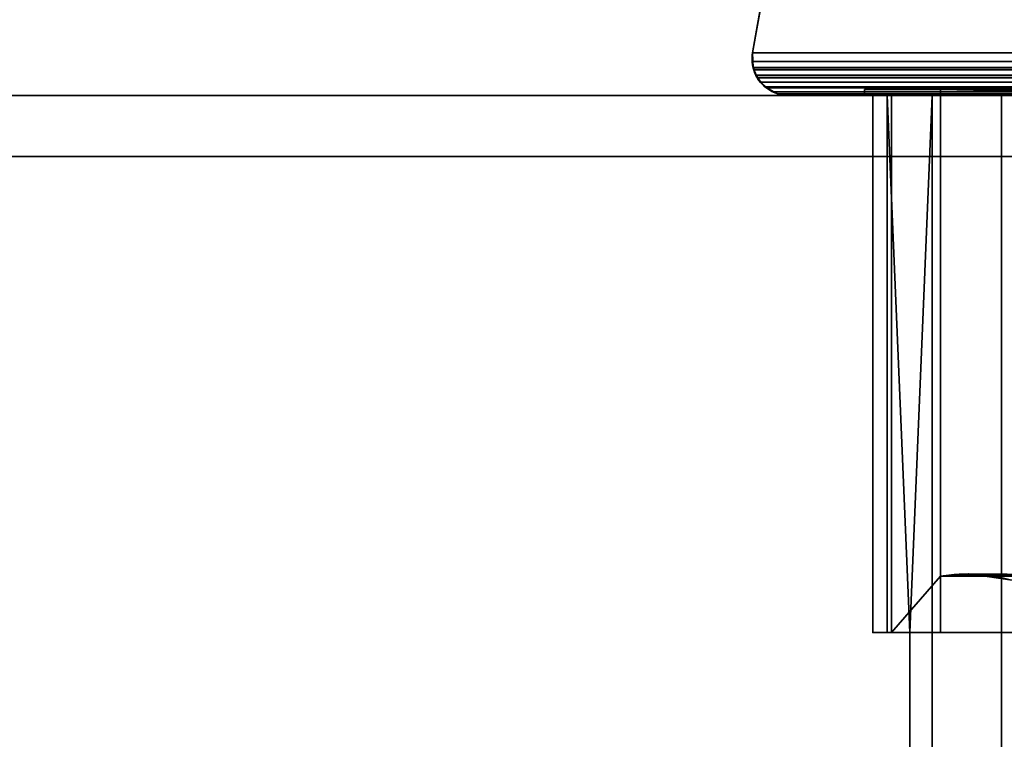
# Model space of a CAD drawing. Header units: millimetres. Extents: x -322 to 8072, y -96 to 57.
# Tile 260 of 295: x 7083 to 7115, y -21 to 2. Entities that reach past the tile are written whole.
import ezdxf

# ---------------------------------------------------------------- set-up
doc = ezdxf.new("R2010")
doc.units = ezdxf.units.MM
doc.layers.add('151', color=7, linetype='Continuous', true_color=0xffffff)

# ---------------------------------------------------------------- blocks, each defined once
blk = doc.blocks.new('UG_SURFACE_016')
at = {"layer": '151', "color": 252, "linetype": 'Continuous', "lineweight": 35}
for points in [[(7107.203, 3.582, 1900.797), (7106.818, 1.409, 1901.182), (7893.182, 1.409, 1901.182), (7892.797, 3.582, 1900.797)], [(7107.203, 3.582, 444.203), (7106.818, 1.409, 443.818), (7106.818, 1.409, 1901.182), (7107.203, 3.582, 1900.797)], [(7500, 1.409, 443.818), (7106.818, 1.409, 443.818), (7107.203, 3.582, 444.203), (7500, 3.582, 444.203)], [(7106.841, 0.919, 1901.16), (7106.818, 1.409, 443.818), (7106.801, 1.171, 443.808)], [(7106.801, 1.171, 443.808), (7106.818, 1.409, 443.818), (7106.802, 1.121, 443.803)], [(7893.182, 1.409, 1901.182), (7106.802, 1.121, 1901.197), (7106.841, 0.919, 1901.16)], [(7893.182, 1.409, 1901.182), (7106.818, 1.409, 1901.182), (7106.802, 1.121, 1901.197)], [(7106.841, 0.919, 443.84), (7106.802, 1.121, 443.803), (7500, 1.409, 443.818)], [(7106.802, 1.121, 443.803), (7106.818, 1.409, 443.818), (7500, 1.409, 443.818)], [(7106.818, 1.409, 443.818), (7106.841, 0.919, 1901.16), (7106.802, 1.121, 1901.197)], [(7106.802, 1.121, 1901.197), (7106.818, 1.409, 1901.182), (7106.818, 1.409, 443.818)], [(7106.841, 0.919, 1901.16), (7893.196, 1.299, 1901.196), (7893.182, 1.409, 1901.182)], [(7500, 1.409, 443.818), (7500, 0.915, 443.834), (7106.841, 0.919, 443.84)], [(7893.179, 0.978, 1901.179), (7893.196, 1.299, 1901.196), (7106.841, 0.919, 1901.16)], [(7106.801, 1.171, 443.808), (7106.841, 0.919, 443.84), (7106.841, 0.919, 1901.16)], [(7106.802, 1.121, 443.803), (7106.841, 0.919, 443.84), (7106.801, 1.171, 443.808)], [(7106.841, 0.919, 1901.16), (7893.16, 0.92, 1901.161), (7893.179, 0.978, 1901.179)], [(7893.16, 0.919, 1901.16), (7893.16, 0.92, 1901.161), (7106.841, 0.919, 1901.16)], [(7106.841, 0.919, 1901.16), (7106.841, 0.918, 1901.159), (7893.07, 0.665, 1901.07)], [(7893.07, 0.665, 1901.07), (7893.085, 0.687, 1901.085), (7106.841, 0.919, 1901.16)], [(7893.085, 0.687, 1901.085), (7893.16, 0.919, 1901.16), (7106.841, 0.919, 1901.16)], [(7106.841, 0.918, 443.841), (7106.841, 0.919, 443.84), (7500, 0.915, 443.834)], [(7106.841, 0.919, 443.84), (7106.841, 0.918, 443.841), (7106.841, 0.918, 1901.159), (7106.841, 0.919, 1901.16)], [(7893.07, 0.665, 1901.07), (7106.841, 0.918, 1901.159), (7106.855, 0.842, 1901.145)], [(7106.855, 0.842, 443.855), (7106.841, 0.918, 443.841), (7500, 0.915, 443.834)], [(7106.841, 0.918, 1901.159), (7106.841, 0.918, 443.841), (7106.855, 0.842, 443.855)], [(7106.855, 0.842, 443.855), (7106.932, 0.667, 443.932), (7106.841, 0.918, 1901.159)], [(7106.855, 0.842, 1901.145), (7106.841, 0.918, 1901.159), (7106.932, 0.667, 443.932)], [(7106.932, 0.667, 443.932), (7106.855, 0.842, 443.855), (7500, 0.915, 443.834)], [(7106.855, 0.842, 1901.145), (7106.932, 0.667, 1901.068), (7893.07, 0.665, 1901.07)], [(7106.932, 0.667, 443.932), (7106.932, 0.667, 1901.068), (7106.855, 0.842, 1901.145)], [(7500, 0.915, 443.834), (7500, 0.672, 443.95), (7106.932, 0.667, 443.932)], [(7106.933, 0.666, 443.933), (7106.932, 0.667, 443.932), (7500, 0.672, 443.95)], [(7893.07, 0.664, 1901.07), (7106.932, 0.667, 1901.068), (7106.933, 0.666, 1901.067)], [(7893.07, 0.664, 1901.07), (7893.07, 0.665, 1901.07), (7106.932, 0.667, 1901.068)], [(7106.932, 0.667, 443.932), (7106.933, 0.666, 443.933), (7106.933, 0.666, 1901.067), (7106.932, 0.667, 1901.068)], [(7106.968, 0.588, 443.968), (7106.933, 0.666, 443.933), (7500, 0.672, 443.95)], [(7893.07, 0.664, 1901.07), (7106.933, 0.666, 1901.067), (7106.968, 0.588, 1901.032)], [(7106.933, 0.666, 1901.067), (7106.933, 0.666, 443.933), (7106.968, 0.588, 443.968)], [(7106.968, 0.588, 443.968), (7107.087, 0.446, 444.087), (7106.933, 0.666, 1901.067)], [(7106.968, 0.588, 1901.032), (7106.933, 0.666, 1901.067), (7107.087, 0.446, 444.087)], [(7107.087, 0.446, 444.087), (7106.968, 0.588, 443.968), (7500, 0.672, 443.95)], [(7893.07, 0.664, 1901.07), (7106.968, 0.588, 1901.032), (7107.087, 0.446, 1900.913)], [(7500, 0.672, 443.95), (7500, 0.475, 444.044), (7107.087, 0.446, 444.087)], [(7107.087, 0.446, 1900.913), (7892.917, 0.435, 1900.917), (7893.07, 0.664, 1901.07)], [(7107.087, 0.446, 444.087), (7107.087, 0.446, 1900.913), (7106.968, 0.588, 1901.032)], [(7500, 0.475, 444.044), (7500, 0.437, 444.087), (7107.087, 0.446, 444.087)], [(7892.916, 0.434, 1900.916), (7107.087, 0.446, 1900.913), (7107.09, 0.443, 1900.91)], [(7892.916, 0.434, 1900.916), (7892.917, 0.435, 1900.917), (7107.087, 0.446, 1900.913)], [(7107.09, 0.443, 444.09), (7107.087, 0.446, 444.087), (7500, 0.437, 444.087)], [(7107.087, 0.446, 444.087), (7107.09, 0.443, 444.09), (7107.09, 0.443, 1900.91), (7107.087, 0.446, 1900.913)], [(7892.889, 0.395, 1900.89), (7107.09, 0.443, 1900.91), (7107.216, 0.291, 1900.784)], [(7892.889, 0.395, 1900.89), (7892.916, 0.434, 1900.916), (7107.09, 0.443, 1900.91)], [(7107.216, 0.291, 444.216), (7107.09, 0.443, 444.09), (7500, 0.437, 444.087)], [(7107.09, 0.443, 1900.91), (7107.09, 0.443, 444.09), (7107.216, 0.291, 444.216)], [(7107.216, 0.291, 444.216), (7107.285, 0.253, 444.285), (7107.09, 0.443, 1900.91)], [(7107.216, 0.291, 1900.784), (7107.09, 0.443, 1900.91), (7107.285, 0.253, 444.285)], [(7107.285, 0.253, 444.285), (7107.216, 0.291, 444.216), (7500, 0.437, 444.087)], [(7892.889, 0.395, 1900.89), (7107.216, 0.291, 1900.784), (7107.285, 0.253, 1900.715)], [(7500, 0.437, 444.087), (7500, 0.254, 444.297), (7107.285, 0.253, 444.285)], [(7107.285, 0.253, 1900.715), (7892.713, 0.258, 1900.713), (7892.889, 0.395, 1900.89)], [(8059, 0, 2017), (6941, 0, 2017), (6941, -26, 2017), (8059, -26, 2017)], [(8059, -2), (6941, -2), (6941, 0, 2), (8059, 0, 2)], [(6941, 0, 2), (7108, 0, 445), (7500, 0, 445)], [(7500, 0, 445), (7892, 0, 445), (8059, 0, 2), (6941, 0, 2)], [(6941, 0, 2), (6941, 0, 2017), (7108, 0, 1900), (7108, 0, 445)], [(7892, 0, 1900), (7108, 0, 1900), (6941, 0, 2017), (8059, 0, 2017)], [(7107.285, 0.253, 444.285), (7107.285, 0.253, 1900.715), (7107.216, 0.291, 1900.784)], [(7892.71, 0.256, 1900.71), (7892.713, 0.258, 1900.713), (7107.285, 0.253, 1900.715)], [(7892.71, 0.256, 1900.71), (7107.285, 0.253, 1900.715), (7107.287, 0.252, 1900.713)], [(7107.287, 0.252, 444.287), (7107.285, 0.253, 444.285), (7500, 0.254, 444.297)], [(7107.285, 0.253, 444.285), (7107.287, 0.252, 444.287), (7107.287, 0.252, 1900.713), (7107.285, 0.253, 1900.715)], [(7892.554, 0.135, 1900.554), (7892.71, 0.256, 1900.71), (7107.287, 0.252, 1900.713)], [(7107.52, 0.121, 444.52), (7107.287, 0.252, 444.287), (7500, 0.254, 444.297)], [(7107.287, 0.252, 1900.713), (7107.52, 0.121, 1900.48), (7892.482, 0.118, 1900.482)], [(7892.482, 0.118, 1900.482), (7892.554, 0.135, 1900.554), (7107.287, 0.252, 1900.713)], [(7107.287, 0.252, 1900.713), (7107.287, 0.252, 444.287), (7107.52, 0.121, 444.52)], [(7107.52, 0.121, 1900.48), (7107.287, 0.252, 1900.713), (7107.52, 0.121, 444.52)], [(7500, 0.254, 444.297), (7500, 0.155, 444.409), (7107.52, 0.121, 444.52)], [(7500, 0.155, 444.409), (7500, 0.118, 444.522), (7107.52, 0.121, 444.52)], [(7892.481, 0.118, 1900.481), (7107.52, 0.121, 1900.48), (7107.522, 0.12, 1900.478)], [(7892.481, 0.118, 1900.481), (7892.482, 0.118, 1900.482), (7107.52, 0.121, 1900.48)], [(7107.522, 0.12, 444.522), (7107.52, 0.121, 444.52), (7500, 0.118, 444.522)], [(7107.52, 0.121, 444.52), (7107.522, 0.12, 444.522), (7107.522, 0.12, 1900.478), (7107.52, 0.121, 1900.48)], [(7892.481, 0.118, 1900.481), (7107.522, 0.12, 1900.478), (7107.636, 0.057, 1900.364)], [(7107.636, 0.057, 444.636), (7107.522, 0.12, 444.522), (7500, 0.118, 444.522)], [(7107.522, 0.12, 1900.478), (7107.522, 0.12, 444.522), (7107.636, 0.057, 444.636)], [(7107.636, 0.057, 1900.364), (7107.522, 0.12, 1900.478), (7107.636, 0.057, 444.636)], [(7892.481, 0.118, 1900.481), (7107.636, 0.057, 1900.364), (7108, 0, 1900)], [(7108, 0, 445), (7107.636, 0.057, 444.636), (7500, 0.118, 444.522)], [(7107.636, 0.057, 444.636), (7108, 0, 445), (7108, 0, 1900), (7107.636, 0.057, 1900.364)], [(7108, 0, 1900), (7892, 0, 1900), (7892.481, 0.118, 1900.481)], [(7500, 0.118, 444.522), (7500, 0.009, 444.855), (7108, 0, 445)], [(7500, 0.009, 444.855), (7500, 0, 445), (7108, 0, 445)], [(7110.5, 0, 447.5), (7110.5, 0.2, 447.5), (7110.5, 0.2, 1897.5), (7110.5, 0, 1897.5)], [(7110.5, 0.2, 447.5), (7110.5, 0, 447.5), (7889.5, 0, 447.5), (7889.5, 0.2, 447.5)], [(7110.5, 0.2, 1897.5), (7889.5, 0.2, 1897.5), (7889.5, 0, 1897.5), (7110.5, 0, 1897.5)], [(7889.5, 0.2, 1897.5), (7110.5, 0.2, 1897.5), (7113, 0.2, 1895), (7887, 0.2, 1895)], [(7110.5, 0.2, 1897.5), (7110.5, 0.2, 447.5), (7113, 0.2, 450), (7113, 0.2, 1895)], [(7887, 0.2, 450), (7113, 0.2, 450), (7110.5, 0.2, 447.5), (7889.5, 0.2, 447.5)], [(7110.5, 0, 447.5), (7879.586, 0, 448.47), (7882.299, 0, 447.95)], [(7882.299, 0, 447.95), (7889.5, 0, 447.5), (7110.5, 0, 447.5)], [(7877.285, 0, 450), (7879.586, 0, 448.47), (7110.5, 0, 447.5), (7117.701, 0, 447.95)], [(7113, 0, 460.078), (7111.387, 0, 457.835), (7110.5, 0, 1897.5), (7110.767, 0, 1889.858)], [(7110.5, 0, 1897.5), (7114.997, 0, 1896.48), (7112.725, 0, 1894.908)], [(7110.5, 0, 447.5), (7112.725, 0, 450.092), (7114.997, 0, 448.52)], [(7110.5, 0, 1897.5), (7111.387, 0, 457.835), (7110.767, 0, 455.142)], [(7110.5, 0, 1897.5), (7111.238, 0, 1892.58), (7110.767, 0, 1889.858)], [(7110.5, 0, 1897.5), (7117.701, 0, 1897.05), (7114.997, 0, 1896.48)], [(7110.5, 0, 447.5), (7111.238, 0, 452.42), (7112.725, 0, 450.092)], [(7110.767, 0, 455.142), (7110.5, 0, 447.5), (7110.5, 0, 1897.5)], [(7110.767, 0, 455.142), (7111.238, 0, 452.42), (7110.5, 0, 447.5)], [(7117.701, 0, 1897.05), (7110.5, 0, 1897.5), (7889.5, 0, 1897.5)], [(7114.997, 0, 448.52), (7117.701, 0, 447.95), (7110.5, 0, 447.5)], [(7112.725, 0, 1894.908), (7111.238, 0, 1892.58), (7110.5, 0, 1897.5)], [(7110.767, 0, 1889.858), (7111.387, 0, 1887.165), (7113, 0, 460.078)], [(7111.387, -17.65, 1887.165), (7111.387, 0, 1887.165), (7110.767, 0, 1889.858), (7110.767, -17.65, 1889.858)], [(7110.767, -17.65, 1889.858), (7110.767, 0, 1889.858), (7111.238, 0, 1892.58), (7111.238, -17.65, 1892.58)], [(7111.238, -17.65, 452.42), (7111.238, 0, 452.42), (7110.767, 0, 455.142), (7110.767, -17.65, 455.142)], [(7110.767, -17.65, 455.142), (7110.767, 0, 455.142), (7111.387, 0, 457.835), (7111.387, -17.65, 457.835)], [(7111.238, 0, 1892.58), (7112.725, 0, 1894.908), (7111.986, -17.65, 1894)], [(7111.986, -17.65, 1894), (7111.238, -17.65, 1892.58), (7111.238, 0, 1892.58)], [(7111.238, 0, 452.42), (7111.238, -17.65, 452.42), (7111.986, -17.65, 451)], [(7111.986, -17.65, 451), (7112.725, 0, 450.092), (7111.238, 0, 452.42)], [(7111.387, 0, 1887.165), (7113, 0, 1884.922), (7113, 0, 460.078)], [(7113, -15.8, 1884.922), (7113, 0, 1884.922), (7111.387, 0, 1887.165), (7111.387, -17.65, 1887.165)], [(7111.387, -17.65, 457.835), (7111.387, 0, 457.835), (7113, 0, 460.078), (7113, -15.8, 460.078)], [(7111.986, -21.65, 1894), (7111.986, -17.65, 1894), (7112.725, 0, 1894.908), (7112.725, -39.3, 1894.908)], [(7112.725, -39.3, 450.092), (7112.725, 0, 450.092), (7111.986, -17.65, 451), (7111.986, -21.65, 451)], [(7114.997, 0, 1896.48), (7114.997, -39.3, 1896.48), (7112.725, -39.3, 1894.908), (7112.725, 0, 1894.908)], [(7112.725, 0, 450.092), (7112.725, -39.3, 450.092), (7114.997, -39.3, 448.52), (7114.997, 0, 448.52)], [(7113, 0.2, 450), (7113, -15.8, 450), (7113, -15.8, 460.078), (7113, 0, 460.078)], [(7113, 0, 460.078), (7113, 0, 1884.922), (7113, 0.2, 1895), (7113, 0.2, 450)], [(7113, 0, 1884.922), (7113, -15.8, 1884.922), (7113, -15.8, 1895), (7113, 0.2, 1895)], [(7113, 0.2, 1895), (7113, -15.8, 1895), (7122.715, -15.8, 1895), (7122.715, 0, 1895)], [(7122.715, 0, 1895), (7877.285, 0, 1895), (7887, 0.2, 1895), (7113, 0.2, 1895)], [(7877.285, 0, 450), (7122.715, 0, 450), (7113, 0.2, 450), (7887, 0.2, 450)], [(7122.715, 0, 450), (7122.715, -15.8, 450), (7113, -15.8, 450), (7113, 0.2, 450)], [(7117.701, 0, 1897.05), (7117.701, -39.3, 1897.05), (7114.997, -39.3, 1896.48), (7114.997, 0, 1896.48)], [(7114.997, 0, 448.52), (7114.997, -39.3, 448.52), (7117.701, -39.3, 447.95), (7117.701, 0, 447.95)], [(6941, -26), (6941, -2), (8059, -2), (8059, -26)], [(7111.387, -17.65, 1887.165), (7113, -17.65, 1884.922), (7113, -15.8, 1884.922)], [(7113, -15.8, 460.078), (7113, -17.65, 460.078), (7111.387, -17.65, 457.835)], [(7113, -15.8, 460.078), (7113.453, -15.736, 450.453), (7113.921, -15.715, 450.921)], [(7113.921, -15.715, 450.921), (7114.327, -15.774, 451.328), (7113, -15.8, 460.078)], [(7113, -15.8, 1884.922), (7114.329, -15.774, 1893.671), (7113.921, -15.715, 1894.079)], [(7113.921, -15.715, 1894.079), (7113.453, -15.736, 1894.547), (7113, -15.8, 1884.922)], [(7113, -15.8, 460.078), (7113, -15.8, 450), (7113.453, -15.736, 450.453)], [(7113.453, -15.736, 1894.547), (7113, -15.8, 1895), (7113, -15.8, 1884.922)], [(7113.453, -15.736, 450.453), (7113, -15.8, 450), (7122.715, -15.8, 450)], [(7122.715, -15.8, 1895), (7113, -15.8, 1895), (7113.453, -15.736, 1894.547)], [(7113, -15.8, 1884.922), (7113, -15.8, 460.078), (7114.329, -15.774, 451.329), (7114.329, -15.774, 1893.671)], [(7114.327, -15.774, 451.328), (7114.329, -15.774, 451.329), (7113, -15.8, 460.078)], [(7113, -15.8, 460.078), (7113, -15.8, 1884.922), (7113, -17.65, 1884.922), (7113, -17.65, 460.078)], [(7113.921, -15.715, 450.921), (7113.453, -15.736, 450.453), (7122.715, -15.8, 450)], [(7113.453, -15.736, 1894.547), (7113.921, -15.715, 1894.079), (7122.715, -15.8, 1895)], [(7122.715, -15.8, 450), (7114.327, -15.774, 451.328), (7113.921, -15.715, 450.921)], [(7122.715, -15.8, 1895), (7113.921, -15.715, 1894.079), (7114.329, -15.774, 1893.671)], [(7500, -15.797, 451.332), (7114.327, -15.774, 451.328), (7122.715, -15.8, 450)], [(7115.354, -15.924, 452.354), (7114.329, -15.774, 451.329), (7114.327, -15.774, 451.328), (7500, -15.797, 451.332)], [(7114.329, -15.774, 451.329), (7115.354, -15.924, 1892.646), (7114.457, -15.793, 1893.543)], [(7115.354, -15.924, 1892.646), (7114.329, -15.774, 451.329), (7115.354, -15.924, 452.354)], [(7114.457, -15.793, 1893.543), (7114.329, -15.774, 1893.671), (7114.329, -15.774, 451.329)], [(7122.715, -15.8, 1895), (7114.329, -15.774, 1893.671), (7114.457, -15.793, 1893.543)], [(7114.457, -15.793, 1893.543), (7885.551, -15.876, 1893.551), (7877.285, -15.8, 1895)], [(7877.285, -15.8, 1895), (7122.715, -15.8, 1895), (7114.457, -15.793, 1893.543)], [(7884.327, -16.095, 1892.328), (7114.457, -15.793, 1893.543), (7115.354, -15.924, 1892.646)], [(7884.327, -16.095, 1892.328), (7884.646, -15.924, 1892.646), (7114.457, -15.793, 1893.543)], [(7884.646, -15.924, 1892.646), (7885.551, -15.876, 1893.551), (7114.457, -15.793, 1893.543)], [(7111.387, -17.65, 1887.165), (7110.767, -17.65, 1889.858), (7111.238, -17.65, 1892.58), (7117.871, -17.65, 1890.128)], [(7117.871, -17.65, 454.872), (7111.238, -17.65, 452.42), (7110.767, -17.65, 455.142)], [(7110.767, -17.65, 455.142), (7111.387, -17.65, 457.835), (7113, -17.65, 460.078), (7117.871, -17.65, 454.872)], [(7117.871, -17.65, 454.872), (7111.986, -17.65, 451), (7111.238, -17.65, 452.42)], [(7111.238, -17.65, 1892.58), (7111.986, -17.65, 1894), (7117.871, -17.65, 1890.128)], [(7117.871, -17.65, 1890.128), (7113, -17.65, 1884.922), (7111.387, -17.65, 1887.165)], [(7111.986, -17.65, 451), (7117.871, -17.65, 454.872), (7500, -17.65, 454.872)], [(7500, -17.65, 454.872), (7882.129, -17.65, 454.872), (7888.014, -17.65, 451), (7111.986, -17.65, 451)], [(7111.986, -17.65, 1894), (7888.014, -17.65, 1894), (7882.129, -17.65, 1890.128), (7117.871, -17.65, 1890.128)], [(7888.014, -21.65, 1894), (7888.014, -17.65, 1894), (7111.986, -17.65, 1894), (7111.986, -21.65, 1894)], [(7888.014, -17.65, 451), (7888.014, -21.65, 451), (7111.986, -21.65, 451), (7111.986, -17.65, 451)], [(7117.871, -17.65, 1890.128), (7117.871, -17.65, 454.872), (7113, -17.65, 460.078), (7113, -17.65, 1884.922)]]:
    blk.add_3dface(points, dxfattribs=at)

msp = doc.modelspace()

# ---------------------------------------------------------------- linework, layer by layer
at = {"layer": '151', "color": 253, "linetype": 'Continuous', "lineweight": -3}
for p, q in [((7107.203, 3.582, 1900.797), (7106.818, 1.409, 1901.182)), ((7107.203, 3.582, 444.203), (7106.818, 1.409, 443.818)), ((7500, 1.409, 443.818), (7106.818, 1.409, 443.818)), ((7106.818, 1.409, 1901.182), (7893.182, 1.409, 1901.182)), ((7106.818, 1.409, 443.818), (7106.818, 1.409, 1901.182)), ((8059, 0, 2017), (6941, 0, 2017)), ((8059, 0, 2), (6941, 0, 2)), ((7889.5, 0.2, 447.5), (7110.5, 0.2, 447.5)), ((7110.5, 0, 447.5), (7110.5, 0.2, 447.5)), ((7110.5, 0.2, 1897.5), (7889.5, 0.2, 1897.5)), ((7110.5, 0.2, 447.5), (7110.5, 0.2, 1897.5)), ((7110.5, 0, 1897.5), (7110.5, 0.2, 1897.5)), ((7110.5, 0, 1897.5), (7889.5, 0, 1897.5)), ((7889.5, 0, 447.5), (7110.5, 0, 447.5)), ((7110.5, 0, 447.5), (7110.5, 0, 1897.5)), ((7113, 0.2, 450), (7113, -15.8, 450)), ((7113, -15.8, 1895), (7113, 0.2, 1895)), ((7887, 0.2, 450), (7113, 0.2, 450)), ((7113, 0.2, 450), (7113, 0.2, 1895)), ((7113, 0.2, 1895), (7887, 0.2, 1895)), ((7113, 0, 460.078), (7113, -15.8, 460.078)), ((7113, 0, 460.078), (7113, 0, 1884.922)), ((7113, 0, 1884.922), (7113, -15.8, 1884.922)), ((6941, -2), (8059, -2)), ((7122.714, -15.8, 450), (7113, -15.8, 450)), ((7113, -15.8, 450), (7113, -15.8, 460.078)), ((7113, -15.8, 1895), (7122.714, -15.8, 1895)), ((7113, -15.8, 1884.922), (7113, -17.65, 1884.922)), ((7113, -15.8, 460.078), (7113, -17.65, 460.078)), ((7113, -15.8, 460.078), (7113, -15.8, 1884.922)), ((7113, -15.8, 1884.922), (7113, -15.8, 1895)), ((7111.986, -17.65, 451), (7888.014, -17.65, 451)), ((7888.014, -17.65, 1894), (7111.986, -17.65, 1894)), ((7111.986, -21.65, 451), (7111.986, -17.65, 451)), ((7111.986, -17.65, 1894), (7111.986, -21.65, 1894)), ((7113, -17.65, 460.078), (7113, -17.65, 1884.922))]:
    msp.add_line(p, q, dxfattribs=at)
at = {"layer": '151', "color": 253, "linetype": 'Continuous', "lineweight": -3, "extrusion": (-2.77556e-14, 1, 0)}
for centre, start, end in [((-7117.765, 1890.05), 312.8966, 135), ((-7117.765, 454.95), 225, 47.1034)]:
    msp.add_arc(centre, 7, start, end, dxfattribs=at)
at = {"layer": '151', "color": 253, "linetype": 'Continuous', "lineweight": -3, "extrusion": (0, 1, 5.41234e-13)}
for centre, start, end in [((-7117.765, 1890.05, -17.65), 312.8966, 34.3502), ((-7117.765, 454.95, -17.65), 325.6498, 47.1034)]:
    msp.add_arc(centre, 7, start, end, dxfattribs=at)
at = {"layer": '151', "color": 253, "linetype": 'Continuous', "lineweight": -3}
for points, knots in [([(7108, 0, 445), (7107.704, 0, 444.704), (7107.406, 0.104, 444.406), (7107.042, 0.458, 444.042), (7106.935, 0.612, 443.935), (7106.803, 0.987, 443.803), (7106.782, 1.204, 443.782), (7106.818, 1.409, 443.818)], [0, 0, 0, 0, 0.5, 0.5, 0.75, 0.75, 1, 1, 1, 1]), ([(7108, 0, 1900), (7107.706, 0, 1900.294), (7107.407, 0.103, 1900.593), (7107.042, 0.458, 1900.958), (7106.936, 0.611, 1901.064), (7106.803, 0.986, 1901.197), (7106.782, 1.204, 1901.218), (7106.818, 1.409, 1901.182)], [0, 0, 0, 0, 0.5, 0.5, 0.75, 0.75, 1, 1, 1, 1]), ([(7113.921, -15.715, 450.921), (7114.628, -15.715, 451.628), (7115.345, -15.864, 452.345), (7116.695, -16.489, 453.695), (7117.342, -16.967, 454.342), (7117.871, -17.65, 454.871)], [0, 0, 0, 0, 0.5, 0.5, 1, 1, 1, 1]), ([(7113.921, -15.715, 1894.079), (7114.628, -15.715, 1893.372), (7115.345, -15.864, 1892.655), (7116.695, -16.489, 1891.305), (7117.342, -16.967, 1890.658), (7117.871, -17.65, 1890.129)], [0, 0, 0, 0, 0.5, 0.5, 1, 1, 1, 1])]:
    msp.add_open_spline(points, degree=3, knots=knots, dxfattribs=at)
for points in [[(7108, 0, 445), (7108, 0, 930), (7108, 0, 1415), (7108, 0, 1900)], [(7108, 0, 1900), (7369.333, 0, 1900), (7630.667, 0, 1900), (7892, 0, 1900)], [(7500, 0, 445), (7369.333, 0, 445), (7238.667, 0, 445), (7108, 0, 445)]]:
    msp.add_open_spline(points, degree=3, dxfattribs=at)
for points, weights in [([(7113, -15.8, 1895), (7113.225, -15.758, 1894.775), (7113.454, -15.729, 1894.546), (7113.686, -15.715, 1894.314), (7113.921, -15.715, 1894.079)], [1, 0.986763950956, 0.975006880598, 0.964728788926, 0.95592967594]), ([(7113, -15.8, 450), (7113.225, -15.758, 450.225), (7113.454, -15.729, 450.454), (7113.686, -15.715, 450.686), (7113.921, -15.715, 450.921)], [1, 0.986763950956, 0.975006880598, 0.964728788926, 0.955929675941])]:
    msp.add_rational_spline(points, weights, degree=4, dxfattribs=at)

# ---------------------------------------------------------------- block references
msp.add_blockref('UG_SURFACE_016', (0, 0), dxfattribs=at)

doc.saveas('drawing.dxf')
